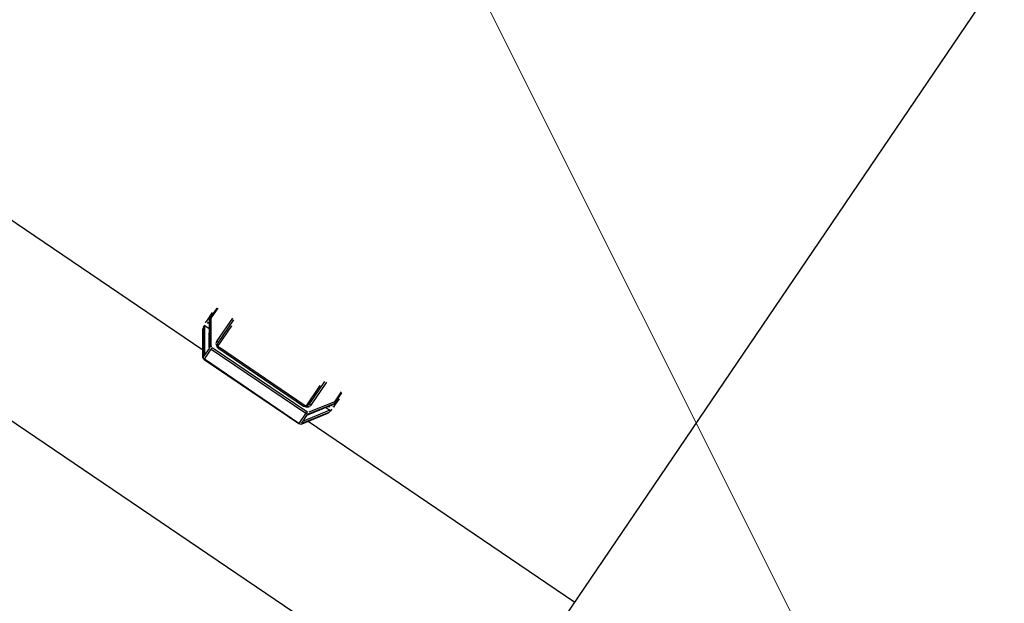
# Model space of a CAD drawing. Header units: metres. Extents: x 7482748 to 7484637, y 5684406 to 5687014.
# Tile 270 of 295: x 7484499.859 to 7484500.717, y 5686563.133 to 5686563.642. Entities that reach past the tile are written whole.
import ezdxf

# ---------------------------------------------------------------- set-up
doc = ezdxf.new("R2010")
doc.units = ezdxf.units.M
doc.header["$MEASUREMENT"] = 0
doc.layers.add('POMIAR', color=7, linetype='Continuous', lineweight=0)
doc.layers.add('projektowane obiekty', color=5, linetype='Continuous', lineweight=35)

# ---------------------------------------------------------------- blocks, each defined once
blk = doc.blocks.new('OTZZ')
at = {"color": 0}
blk.add_line((4.5, 1), (5, 0), dxfattribs=at)
blk = doc.blocks.new('zw$D414')
at = {"layer": 'projektowane obiekty', "lineweight": 30}
for p, q in [((2.136321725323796, 0.1201946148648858), (2.136321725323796, 3.359805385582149)), ((1.734116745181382, 0.2020435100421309), (1.734116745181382, 0.191410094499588)), ((1.735100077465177, 0.1920185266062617), (1.735100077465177, 0.2024150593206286)), ((1.750222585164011, 0.2024150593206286), (1.750222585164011, 0.1782202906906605)), ((1.752169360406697, 0.1775302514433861), (1.752169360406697, 0.2017152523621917)), ((1.847830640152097, 0.2017152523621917), (1.847830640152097, 0.1775302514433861)), ((1.84977741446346, 0.1782202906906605), (1.84977741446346, 0.2024150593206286)), ((1.864899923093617, 0.2024150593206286), (1.864899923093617, 0.1920185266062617)), ((1.865883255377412, 0.191410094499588), (1.865883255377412, 0.2020435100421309)), ((1.733000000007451, 0.1965525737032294), (1.733000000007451, 0.1876036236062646)), ((1.733710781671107, 0.1909569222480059), (1.747654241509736, 0.1700415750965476)), ((1.747627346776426, 0.1701383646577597), (1.733750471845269, 0.1909538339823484)), ((1.734083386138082, 0.1913496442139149), (1.747627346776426, 0.1710335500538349)), ((1.7484862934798, 0.1719390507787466), (1.735100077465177, 0.1920185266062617)), ((1.753500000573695, 0.1753188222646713), (1.753500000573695, 0.1965525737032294)), ((1.846499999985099, 0.1965525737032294), (1.846499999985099, 0.1753186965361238)), ((1.864899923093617, 0.1920185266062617), (1.851513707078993, 0.1719390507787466)), ((1.852345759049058, 0.1700415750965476), (1.866292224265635, 0.1909614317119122)), ((1.852372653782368, 0.1710335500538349), (1.865916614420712, 0.1913496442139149)), ((1.866249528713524, 0.1909538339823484), (1.852372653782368, 0.1701383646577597)), ((1.86699999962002, 0.1876036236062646), (1.86699999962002, 0.1965525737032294)), ((1.733750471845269, 0.182001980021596), (1.747627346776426, 0.1611865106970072)), ((1.747627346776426, 0.1602913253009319), (1.734083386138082, 0.1806074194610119)), ((1.734131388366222, 0.1804789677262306), (1.747654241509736, 0.1601945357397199)), ((1.734164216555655, 0.183575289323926), (1.738631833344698, 0.183575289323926)), ((1.7484862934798, 0.1620920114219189), (1.734164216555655, 0.183575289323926)), ((1.865835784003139, 0.183575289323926), (1.851513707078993, 0.1620920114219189)), ((1.852345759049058, 0.1601945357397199), (1.865868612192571, 0.1804789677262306)), ((1.852372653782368, 0.1611865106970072), (1.866249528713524, 0.182001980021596)), ((1.865916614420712, 0.1806074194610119), (1.852372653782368, 0.1602913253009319)), ((1.861368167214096, 0.183575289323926), (1.865835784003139, 0.183575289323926)), ((1.844704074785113, 0.1748539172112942), (1.75529592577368, 0.1748539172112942)), ((1.755345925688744, 0.1737491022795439), (1.84465407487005, 0.1737491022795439)), ((1.370549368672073, 0.1649999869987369), (1.744450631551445, 0.1649999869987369)), ((1.747627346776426, 0.1710335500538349), (1.747627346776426, 0.1701383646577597)), ((1.748499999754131, 0.1603523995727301), (1.748499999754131, 0.1693042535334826)), ((1.750204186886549, 0.1697245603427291), (1.750204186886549, 0.171066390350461)), ((1.849795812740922, 0.171066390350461), (1.750204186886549, 0.171066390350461)), ((1.750204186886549, 0.1697245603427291), (1.849795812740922, 0.1697245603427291)), ((1.750204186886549, 0.1589823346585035), (1.750204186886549, 0.1697245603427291)), ((1.849795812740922, 0.1697245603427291), (1.849795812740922, 0.171066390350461)), ((1.849795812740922, 0.1697245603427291), (1.849795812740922, 0.1589823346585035)), ((1.85149999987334, 0.1693042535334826), (1.85149999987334, 0.1603523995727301)), ((1.852372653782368, 0.1701383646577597), (1.852372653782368, 0.1710335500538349)), ((1.855549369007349, 0.1649999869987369), (2.136321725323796, 0.1649999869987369)), ((1.747627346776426, 0.1611865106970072), (1.747627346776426, 0.1602913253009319)), ((1.849795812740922, 0.1589823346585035), (1.750204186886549, 0.1589823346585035)), ((1.750204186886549, 0.1589823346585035), (1.750204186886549, 0.1588765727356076)), ((1.750204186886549, 0.1588765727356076), (1.849795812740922, 0.1588765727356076)), ((1.849795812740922, 0.1589823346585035), (1.849795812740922, 0.1588765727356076)), ((1.852372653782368, 0.1602913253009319), (1.852372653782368, 0.1611865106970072)), ((2.136321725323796, 0.01999998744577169), (0.8700000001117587, 0.01999998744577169))]:
    blk.add_line(p, q, dxfattribs=at)
for points in [[(1.733680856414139, 0.1910540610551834), (1.733637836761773, 0.1914220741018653), (1.733622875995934, 0.1916832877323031)], [(1.73371315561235, 0.190953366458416), (1.733680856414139, 0.1910540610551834)], [(1.733750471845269, 0.1909538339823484), (1.733717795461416, 0.1909472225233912), (1.73371315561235, 0.190953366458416)], [(1.866269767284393, 0.1909397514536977), (1.866249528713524, 0.1909538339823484)], [(1.866287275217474, 0.1909540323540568), (1.866269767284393, 0.1909397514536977)], [(1.866304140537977, 0.1909937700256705), (1.866287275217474, 0.1909540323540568)], [(1.86637712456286, 0.1916832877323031), (1.866334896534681, 0.1911483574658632), (1.866304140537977, 0.1909937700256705)], [(1.733622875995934, 0.183523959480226), (1.733665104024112, 0.1827183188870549), (1.733695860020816, 0.1823720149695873), (1.7337302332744, 0.1821087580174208), (1.733750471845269, 0.182001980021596)], [(1.866249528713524, 0.182001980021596), (1.866282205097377, 0.1821913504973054), (1.866319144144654, 0.1825252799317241), (1.866362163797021, 0.1831658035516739), (1.86637712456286, 0.183523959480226)], [(1.752169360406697, 0.1775302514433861), (1.75191056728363, 0.1778052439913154), (1.751464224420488, 0.1780268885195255), (1.750879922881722, 0.1781705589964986), (1.750222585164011, 0.1782202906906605)], [(1.755345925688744, 0.1746423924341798), (1.754149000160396, 0.1749148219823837), (1.753118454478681, 0.1755563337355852), (1.752692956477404, 0.176022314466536), (1.752395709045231, 0.1765233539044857), (1.752223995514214, 0.1770336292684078), (1.752169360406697, 0.1775302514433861)], [(1.755345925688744, 0.1746423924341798), (1.755345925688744, 0.1748488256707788), (1.755345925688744, 0.1747515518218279), (1.755345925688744, 0.1743653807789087), (1.755345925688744, 0.1737491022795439)], [(1.847830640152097, 0.1775302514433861), (1.847776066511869, 0.177033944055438), (1.847604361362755, 0.1765235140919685), (1.847306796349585, 0.1760219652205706), (1.846880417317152, 0.1755553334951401), (1.845850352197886, 0.1749145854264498), (1.84465407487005, 0.1746423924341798)], [(1.84465407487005, 0.1746423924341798), (1.84465407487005, 0.1748488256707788), (1.84465407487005, 0.1747515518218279), (1.84465407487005, 0.1743653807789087), (1.84465407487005, 0.1737491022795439)], [(1.847830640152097, 0.1775302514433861), (1.848089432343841, 0.1778052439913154), (1.848535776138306, 0.1780268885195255), (1.849120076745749, 0.1781705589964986), (1.84977741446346, 0.1782202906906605)], [(1.747654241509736, 0.1700415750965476), (1.748382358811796, 0.169295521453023), (1.748549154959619, 0.1691853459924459)], [(1.851450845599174, 0.1691853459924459), (1.852228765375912, 0.1698791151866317), (1.852345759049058, 0.1700415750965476)], [(1.747654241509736, 0.1601945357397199), (1.74799969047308, 0.1597723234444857)], [(1.74799969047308, 0.1597723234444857), (1.748446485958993, 0.1594042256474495), (1.749446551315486, 0.1589667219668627), (1.750204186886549, 0.1588765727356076)], [(1.849795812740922, 0.1588765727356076), (1.850899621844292, 0.1590716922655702), (1.851882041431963, 0.1596598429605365), (1.852345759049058, 0.1601945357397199)]]:
    blk.add_lwpolyline(points, dxfattribs=at)
for centre, major_axis, ratio, start_param, end_param in [((1.799999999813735, 0.1876036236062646), (0.067, 0), 0.4475927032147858, 3.005129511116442, 3.141592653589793), ((1.799999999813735, 0.08710286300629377), (0.06556443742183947, -0.1045219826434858), 0.1319826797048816, 3.168896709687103, 3.199159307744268), ((1.734098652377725, 0.1930494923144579), (-3.390314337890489e-05, -0.001708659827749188), 0.1043419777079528, 0.1036985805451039, 0.2877807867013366), ((1.735100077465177, 0.1915709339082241), (-0.000992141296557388, -0.0003003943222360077), 0.4165276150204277, 4.586936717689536, 5.974895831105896), ((1.864899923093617, 0.1915709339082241), (-0.0009921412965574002, 0.0003003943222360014), 0.4165276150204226, 3.449882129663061, 4.837840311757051), ((1.865901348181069, 0.1930494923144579), (3.390314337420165e-05, -0.001708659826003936), 0.1043419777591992, 5.995414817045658, 6.179497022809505), ((1.799999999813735, 0.08710286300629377), (-0.065564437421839, -0.1045219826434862), 0.131982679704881, 3.084026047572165, 3.114288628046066), ((1.799999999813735, 0.1876036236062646), (0.067, 0), 0.4475927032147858, 0, 0.1364631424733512), ((1.799999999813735, 0.1876036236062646), (0.067, 0), 0.4475927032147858, 3.141592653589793, 3.278055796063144), ((1.734164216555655, 0.1831276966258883), (-0.00116421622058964, 1.425753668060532e-19), 0.3844583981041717, 4.71238898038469, 5.196003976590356), ((1.799999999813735, 0.08710286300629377), (0.06556443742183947, -0.1045219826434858), 0.1319826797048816, 3.498786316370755, 3.529049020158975), ((1.741500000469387, 0.1876036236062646), (-0.006750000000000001, 8.266365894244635e-19), 0.4475927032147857, 5.910605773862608, 6.283185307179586), ((1.741500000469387, 0.1876036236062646), (-0.006750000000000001, 8.266365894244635e-19), 0.4475927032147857, 0, 0.9525428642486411), ((1.858500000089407, 0.1876036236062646), (-0.006750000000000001, 8.266365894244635e-19), 0.4475927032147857, 2.189049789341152, 3.141592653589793), ((1.858500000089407, 0.1876036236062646), (-0.006750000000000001, 8.266365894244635e-19), 0.4475927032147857, 3.141592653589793, 3.514172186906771), ((1.865835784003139, 0.1831276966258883), (0.00116421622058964, 0), 0.3844583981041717, 1.087181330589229, 1.570796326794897), ((1.865901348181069, 0.1823071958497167), (5.661239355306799e-05, 0.001844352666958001), 0.0934874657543, 3.358968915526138, 3.543056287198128), ((1.799999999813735, 0.08710286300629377), (-0.065564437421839, -0.1045219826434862), 0.131982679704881, 2.754136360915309, 2.784399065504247), ((1.799999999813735, 0.1876036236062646), (0.067, 0), 0.4475927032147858, 6.146722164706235, 6.283185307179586), ((1.7484862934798, 0.171491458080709), (-0.0008320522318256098, -0.0005546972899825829), 0.3844583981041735, 4.461488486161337, 6.032286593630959), ((1.750204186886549, 0.1728548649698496), (0.002, 0), 0.8942375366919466, 3.679178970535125, 4.71238898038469), ((1.703499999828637, 0.1724015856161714), (0.05, 0), 0.4475927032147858, 0.09781256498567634, 0.231221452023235), ((1.896499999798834, 0.1724015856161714), (0.05, 0), 0.4475927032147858, 2.910371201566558, 3.0253358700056), ((1.849795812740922, 0.1728548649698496), (0.002, 0), 0.8942375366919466, 4.71238898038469, 5.745598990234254), ((1.851513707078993, 0.171491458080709), (0.0008320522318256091, -0.0005546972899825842), 0.3844583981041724, 0.2509049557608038, 1.821698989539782), ((1.750204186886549, 0.172407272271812), (-0.003000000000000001, 3.673940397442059e-19), 0.8942375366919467, 0.5375866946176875, 1.570796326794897), ((1.750204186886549, 0.1715120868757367), (0.003000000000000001, 0), 0.8942375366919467, 3.679179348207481, 4.108239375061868), ((1.7484862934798, 0.1705962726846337), (-0.0008320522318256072, -0.0005546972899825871), 0.3844583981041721, 6.032284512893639, 6.283934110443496), ((1.849795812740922, 0.172407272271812), (-0.003000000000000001, 3.673940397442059e-19), 0.8942375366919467, 1.570796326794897, 2.604005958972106), ((1.849795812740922, 0.1715120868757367), (0.003000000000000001, 0), 0.8942375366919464, 5.31653858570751, 5.745598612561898), ((1.851513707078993, 0.1705962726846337), (0.0008320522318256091, -0.0005546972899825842), 0.3844583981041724, 6.282761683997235, 6.53408402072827), ((1.7484862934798, 0.1616444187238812), (0.000832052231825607, 0.0005546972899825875), 0.384458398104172, 1.31989474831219, 2.89069394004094), ((1.750204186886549, 0.1625602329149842), (-0.003000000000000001, 3.673940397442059e-19), 0.8942375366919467, 0.5375866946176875, 0.9666467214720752), ((1.750204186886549, 0.161665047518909), (0.003000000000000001, 0), 0.8942375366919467, 3.679179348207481, 4.71238898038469), ((1.7484862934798, 0.160749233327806), (0.000832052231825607, 0.0005546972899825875), 0.384458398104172, 2.89069394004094, 3.142491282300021), ((1.849795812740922, 0.161665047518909), (0.003000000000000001, 0), 0.8942375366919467, 4.71238898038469, 5.745598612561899), ((1.849795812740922, 0.1625602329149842), (-0.003000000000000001, 3.673940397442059e-19), 0.8942375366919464, 2.174945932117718, 2.604005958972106), ((1.851513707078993, 0.1616444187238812), (-0.0008320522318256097, 0.0005546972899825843), 0.384458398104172, 3.392491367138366, 4.963291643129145), ((1.851513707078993, 0.160749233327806), (-0.0008320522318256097, 0.0005546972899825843), 0.384458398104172, 3.140908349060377, 3.392499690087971)]:
    blk.add_ellipse(centre, major_axis=major_axis, ratio=ratio, start_param=start_param, end_param=end_param, dxfattribs=at)
for points, knots in [([(1.750222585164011, 0.1782202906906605), (1.750222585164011, 0.1772112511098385), (1.751195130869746, 0.1748364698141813), (1.753841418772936, 0.1737491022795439), (1.755345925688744, 0.1737491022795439)], [0, 0, 0, 0, 3.224642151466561, 7.524165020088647, 7.524165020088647, 7.524165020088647, 7.524165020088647]), ([(1.84465407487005, 0.1737491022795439), (1.845784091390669, 0.1737491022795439), (1.847671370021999, 0.1743173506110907), (1.849066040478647, 0.1758154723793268), (1.849445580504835, 0.1766309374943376), (1.849518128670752, 0.1768228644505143)], [0, 0, 0, 0, 3.270820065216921, 5.45136677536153, 6.102791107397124, 6.102791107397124, 6.102791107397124, 6.102791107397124])]:
    blk.add_open_spline(points, degree=3, knots=knots, dxfattribs=at)
blk.add_open_spline([(1.849518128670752, 0.1768228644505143), (1.849688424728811, 0.1772733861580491), (1.84977741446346, 0.1777478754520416), (1.84977741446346, 0.1782202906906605)], degree=3, dxfattribs=at)

msp = doc.modelspace()

# ---------------------------------------------------------------- block references
at = {"linetype": 'Continuous', "rotation": 325.8417172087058}
msp.add_blockref('zw$D414', (7484498.482469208, 5686564.197069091), dxfattribs=at)
at = {"layer": 'POMIAR'}
msp.add_blockref('OTZZ', (7484495.553283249, 5686563.081462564), dxfattribs=at)

doc.saveas('drawing.dxf')
